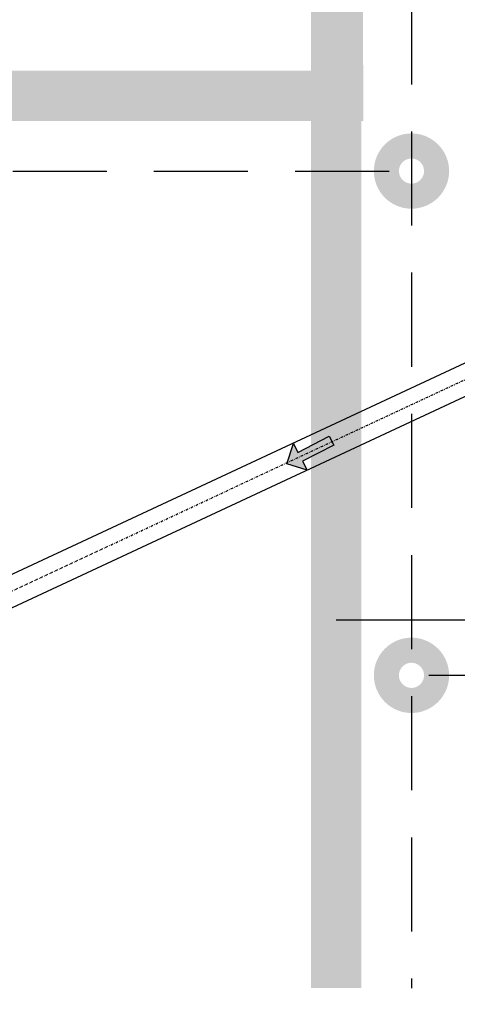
# Model space of a CAD drawing. Extents: x -7228 to 74941, y -112898 to 85621.
# Tile 611 of 635: x 53208 to 53295, y 83787 to 83983. Entities that reach past the tile are written whole.
import ezdxf
from ezdxf.enums import TextEntityAlignment as Align

# ---------------------------------------------------------------- set-up
doc = ezdxf.new("R2010")
doc.units = 0
doc.linetypes.add('DASHDOT', pattern=[1, 0.5, -0.25, 0, -0.25])
doc.linetypes.add('DASHED2', pattern=[0.375, 0.25, -0.125])
doc.layers.get('0').update_dxf_attribs({"color": 101, "linetype": 'CONTINUOUS'})
for name, color, linetype in [('E50kor', 3, 'CONTINUOUS'), ('Ins-co', 2, 'CONTINUOUS'), ('Ins-wod', 4, 'CONTINUOUS')]:
    doc.layers.add(name, color=color, linetype=linetype)
doc.styles.add('CP_ATTR', font='ROMANS.SHX')

# ---------------------------------------------------------------- blocks, each defined once
blk = doc.blocks.new('CPLS_454')
blk.add_hatch(color=256).paths.add_polyline_path([(0.5, 0), (0.2, 0.3), (0.2, 0.1), (-0.5, 0.1), (-0.5, -0.1), (0.2, -0.1), (0.2, -0.3)])
for p, q in [((0.2, 0.1), (0.2, 0.3)), ((0.2, 0.3), (0.5, 0)), ((-0.5, -0.1), (-0.5, 0.1)), ((-0.5, 0.1), (0.2, 0.1)), ((-0.5, -0.1), (-0.5, 0.1)), ((0.5, 0), (0.2, -0.3)), ((0.2, -0.1), (-0.5, -0.1)), ((0.2, -0.3), (0.2, -0.1))]:
    blk.add_line(p, q)
blk = doc.blocks.new('_jgsjhjfhhfdf')
at = {"layer": 'Ins-wod'}
for p, q in [((-84.93, -335.52), (-261.18, -417.71)), ((-258.64, -423.17), (-82.38, -340.98))]:
    blk.add_line(p, q, dxfattribs=at)
at = {"layer": 'Ins-wod', "linetype": 'DASHDOT'}
blk.add_line((-259.91, -420.44), (-83.66, -338.25), dxfattribs=at)
at = {"layer": 'Ins-wod', "xscale": 9.999999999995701, "yscale": 10, "zscale": 10, "rotation": 207.4888127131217}
blk.add_blockref('CPLS_454', (-131.62, -360.57), dxfattribs=at)
at = {"layer": 'Ins-wod', "style": 'CP_ATTR', "flags": 9}
for tag, p, height, rotation, width in [('PRODUCT-TYPE', (-15.45, -4.46), 0.000337, 180, 48.619691), ('PRODUCER', (-15.45, -4.46), 0.000337, 180, 48.619691), ('ARTICLE', (-15.45, -4.46), 0.000337, 180, 48.619691), ('OTHER', (-15.45, -4.46), 0.000337, 180, 48.619691), ('FLOW', (-15.45, -4.46), 0.000337, 180, 48.619691), ('NAME', (-15.45, -4.46), 0.000337, 180, 48.619691), ('OTHER', (-6.2, -13.71), 0.000337, 270, 1.595002), ('FLOW', (-6.2, -13.71), 0.000337, 270, 1.595002), ('ARTICLE', (-6.2, -13.71), 0.000337, 270, 1.595002), ('PRODUCT-TYPE', (-6.2, -13.71), 0.000337, 270, 1.595002), ('PRODUCER', (-6.2, -13.71), 0.000337, 270, 1.595002), ('NAME', (-6.2, -13.71), 0.000337, 270, 1.595002), ('PRODUCT-TYPE', (-6.2, -110.17), 0.000337, 90, 24.508066), ('PRODUCER', (-6.2, -110.17), 0.000337, 90, 24.508066), ('ARTICLE', (-6.2, -110.17), 0.000337, 90, 24.508066), ('OTHER', (-6.2, -110.17), 0.000337, 90, 24.508066), ('FLOW', (-6.2, -110.17), 0.000337, 90, 24.508066), ('NAME', (-6.2, -110.17), 0.000337, 90, 24.508066), ('OTHER', (-30.83, -162.99), 0.000761, 270, 7.892014), ('FLOW', (-30.83, -162.99), 0.000761, 270, 7.892014), ('ARTICLE', (-30.83, -162.99), 0.000761, 270, 7.892014), ('PRODUCT-TYPE', (-30.83, -162.99), 0.000761, 270, 7.892014), ('PRODUCER', (-30.83, -162.99), 0.000761, 270, 7.892014), ('NAME', (-30.83, -162.99), 0.000761, 270, 7.892014), ('OTHER', (-68.46, -170.62), 0.000761, 90, 0.969593), ('FLOW', (-68.46, -170.62), 0.000761, 90, 0.969593), ('ARTICLE', (-68.46, -170.62), 0.000761, 90, 0.969593), ('PRODUCT-TYPE', (-68.46, -170.62), 0.000761, 90, 0.969593), ('PRODUCER', (-68.46, -170.62), 0.000761, 90, 0.969593), ('NAME', (-68.46, -170.62), 0.000761, 90, 0.969593), ('PRODUCT-TYPE', (-68.46, -210.38), 0.000761, 90, 0.969593), ('OTHER', (-68.46, -210.38), 0.000761, 90, 0.969593), ('FLOW', (-68.46, -210.38), 0.000761, 90, 0.969593), ('ARTICLE', (-68.46, -210.38), 0.000761, 90, 0.969593), ('PRODUCER', (-68.46, -210.38), 0.000761, 90, 0.969593), ('NAME', (-68.46, -210.38), 0.000761, 90, 0.969593), ('PRODUCT-TYPE', (-34.85, -236.79), 0.000761, 90, 0.623389), ('OTHER', (-34.85, -236.79), 0.000761, 90, 0.623389), ('FLOW', (-34.85, -236.79), 0.000761, 90, 0.623389), ('ARTICLE', (-34.85, -236.79), 0.000761, 90, 0.623389), ('PRODUCER', (-34.85, -236.79), 0.000761, 90, 0.623389), ('NAME', (-34.85, -236.79), 0.000761, 90, 0.623389), ('PRODUCT-TYPE', (-68.46, -241.03), 0.0001, 90, 1), ('OTHER', (-68.46, -241.03), 0.0001, 90, 1), ('FLOW', (-68.46, -241.03), 0.0001, 90, 1), ('ARTICLE', (-68.46, -241.03), 0.0001, 90, 1), ('PRODUCER', (-68.46, -241.03), 0.0001, 90, 1), ('NAME', (-68.46, -241.03), 0.0001, 90, 1), ('OTHER', (-68.46, -251.03), 0.000761, 90, 1.31406), ('FLOW', (-68.46, -251.03), 0.000761, 90, 1.31406), ('ARTICLE', (-68.46, -251.03), 0.000761, 90, 1.31406), ('PRODUCT-TYPE', (-68.46, -251.03), 0.000761, 90, 1.31406), ('PRODUCER', (-68.46, -251.03), 0.000761, 90, 1.31406), ('NAME', (-68.46, -251.03), 0.000761, 90, 1.31406), ('OTHER', (-68.46, -251.03), 0.000761, 270, 1.708279), ('FLOW', (-68.46, -251.03), 0.000761, 270, 1.708279), ('ARTICLE', (-68.46, -251.03), 0.000761, 270, 1.708279), ('PRODUCT-TYPE', (-68.46, -251.03), 0.000761, 270, 1.708279), ('PRODUCER', (-68.46, -251.03), 0.000761, 270, 1.708279), ('NAME', (-68.46, -251.03), 0.000761, 270, 1.708279), ('PRODUCT-TYPE', (-280.44, -283.67), 0.000603, 180, 18.176861), ('PRODUCER', (-280.44, -283.67), 0.000603, 180, 18.176861), ('ARTICLE', (-280.44, -283.67), 0.000603, 180, 18.176861), ('OTHER', (-280.44, -283.67), 0.000603, 180, 18.176861), ('FLOW', (-280.44, -283.67), 0.000603, 180, 18.176861), ('NAME', (-280.44, -283.67), 0.000603, 180, 18.176861), ('PRODUCT-TYPE', (-66.73, -319.6), 0.000603, 90, 5.550504), ('PRODUCER', (-66.73, -319.6), 0.000603, 90, 5.550504), ('OTHER', (-66.73, -319.6), 0.000603, 90, 5.550504), ('FLOW', (-66.73, -319.6), 0.000603, 90, 5.550504), ('ARTICLE', (-66.73, -319.6), 0.000603, 90, 5.550504), ('NAME', (-66.73, -319.6), 0.000603, 90, 5.550504), ('ARTICLE', (-10.99, -321.63), 0.0001, 90, 1), ('PRODUCT-TYPE', (-10.99, -321.63), 0.0001, 90, 1), ('PRODUCER', (-10.99, -321.63), 0.0001, 90, 1), ('OTHER', (-10.99, -321.63), 0.0001, 90, 1), ('FLOW', (-10.99, -321.63), 0.0001, 90, 1), ('NAME', (-10.99, -321.63), 0.0001, 90, 1), ('PRODUCT-TYPE', (-68.26, -323.31), 0.000603, 225, 3.259505), ('OTHER', (-68.26, -323.31), 0.000603, 225, 3.259505), ('FLOW', (-68.26, -323.31), 0.000603, 225, 3.259505), ('ARTICLE', (-68.26, -323.31), 0.000603, 225, 3.259505), ('PRODUCER', (-68.26, -323.31), 0.000603, 225, 3.259505), ('NAME', (-68.26, -323.31), 0.000603, 225, 3.259505), ('OTHER', (-10.99, -324.58), 0.000603, 90, 0.490663), ('FLOW', (-10.99, -324.58), 0.000603, 90, 0.490663), ('ARTICLE', (-10.99, -324.58), 0.000603, 90, 0.490663), ('PRODUCT-TYPE', (-10.99, -324.58), 0.000603, 90, 0.490663), ('PRODUCER', (-10.99, -324.58), 0.000603, 90, 0.490663), ('NAME', (-10.99, -324.58), 0.000603, 90, 0.490663), ('OTHER', (-68.11, -328.25), 0.000213, 270, 2.751934), ('FLOW', (-68.11, -328.25), 0.000213, 270, 2.751934), ('ARTICLE', (-68.11, -328.25), 0.000213, 270, 2.751934), ('PRODUCT-TYPE', (-68.11, -328.25), 0.000213, 270, 2.751934), ('PRODUCER', (-68.11, -328.25), 0.000213, 270, 2.751934), ('NAME', (-68.11, -328.25), 0.000213, 270, 2.751934), ('OTHER', (-10.99, -334.58), 0.000603, 270, 2.727353), ('FLOW', (-10.99, -334.58), 0.000603, 270, 2.727353), ('ARTICLE', (-10.99, -334.58), 0.000603, 270, 2.727353), ('PRODUCT-TYPE', (-10.99, -334.58), 0.000603, 270, 2.727353), ('PRODUCER', (-10.99, -334.58), 0.000603, 270, 2.727353), ('NAME', (-10.99, -334.58), 0.000603, 270, 2.727353), ('OTHER', (-68.11, -343.77), 0.000213, 270, 2.751934), ('FLOW', (-68.11, -343.77), 0.000213, 270, 2.751934), ('ARTICLE', (-68.11, -343.77), 0.000213, 270, 2.751934), ('PRODUCT-TYPE', (-68.11, -343.77), 0.000213, 270, 2.751934), ('PRODUCER', (-68.11, -343.77), 0.000213, 270, 2.751934), ('NAME', (-68.11, -343.77), 0.000213, 270, 2.751934), ('OTHER', (-10.99, -406.79), 0.0001, 270, 1), ('FLOW', (-10.99, -406.79), 0.0001, 270, 1), ('ARTICLE', (-10.99, -406.79), 0.0001, 270, 1), ('PRODUCT-TYPE', (-10.99, -406.79), 0.0001, 270, 1), ('PRODUCER', (-10.99, -406.79), 0.0001, 270, 1), ('NAME', (-10.99, -406.79), 0.0001, 270, 1), ('PRODUCT-TYPE', (-10.99, -428.15), 0.000603, 90, 17.159626), ('PRODUCT-TYPE', (-10.99, -428.15), 0.000603, 90, 15.082723), ('PRODUCER', (-10.99, -428.15), 0.000603, 90, 17.159626), ('PRODUCER', (-10.99, -428.15), 0.000603, 90, 15.082723), ('ARTICLE', (-10.99, -428.15), 0.000603, 90, 17.159626), ('ARTICLE', (-10.99, -428.15), 0.000603, 90, 15.082723), ('OTHER', (-10.99, -428.15), 0.000603, 90, 17.159626), ('NAME', (-10.99, -428.15), 0.000603, 90, 15.082723), ('FLOW', (-10.99, -428.15), 0.000603, 90, 15.082723), ('OTHER', (-10.99, -428.15), 0.000603, 90, 15.082723), ('NAME', (-10.99, -428.15), 0.000603, 90, 17.159626), ('FLOW', (-10.99, -428.15), 0.000603, 90, 17.159626), ('PRODUCT-TYPE', (-216.1, -610.33), 0.000603, 90, 18.979779), ('PRODUCER', (-216.1, -610.33), 0.000603, 90, 18.979779), ('ARTICLE', (-216.1, -610.33), 0.000603, 90, 18.979779), ('OTHER', (-216.1, -610.33), 0.000603, 90, 18.979779), ('NAME', (-216.1, -610.33), 0.000603, 90, 18.979779), ('FLOW', (-216.1, -610.33), 0.000603, 90, 18.979779), ('PRODUCT-TYPE', (-225.35, -619.57), 0.000603, 180, 25.057534), ('PRODUCER', (-225.35, -619.57), 0.000603, 180, 25.057534), ('ARTICLE', (-225.35, -619.57), 0.000603, 180, 25.057534), ('OTHER', (-225.35, -619.57), 0.000603, 180, 25.057534), ('FLOW', (-225.35, -619.57), 0.000603, 180, 25.057534), ('NAME', (-225.35, -619.57), 0.000603, 180, 25.057534)]:
    blk.add_attdef(tag, p, '', height=height, rotation=rotation, dxfattribs=dict(at, width=width))
at = {"layer": 'Ins-wod', "style": 'CP_ATTR', "text_generation_flag": 4, "width": 1, "flags": 9}
for tag in ['OTHER', 'FLOW', 'ARTICLE', 'PRODUCT-TYPE', 'PRODUCER', 'NAME']:
    blk.add_attdef(tag, (-15.44, -4.46), '', height=0.0001, dxfattribs=at)
at = {"layer": 'Ins-wod', "style": 'CP_ATTR', "text_generation_flag": 4, "flags": 9}
for tag, p, height, rotation, width in [('OTHER', (-188.54, -13.71), 0.0001, 90, 1), ('FLOW', (-188.54, -13.71), 0.0001, 90, 1), ('ARTICLE', (-188.54, -13.71), 0.0001, 90, 1), ('PRODUCT-TYPE', (-188.54, -13.71), 0.0001, 90, 1), ('PRODUCER', (-188.54, -13.71), 0.0001, 90, 1), ('NAME', (-188.54, -13.71), 0.0001, 90, 1), ('PRODUCT-TYPE', (-68.46, -146.87), 0.0001, 90, 1), ('OTHER', (-68.46, -146.87), 0.0001, 90, 1), ('FLOW', (-68.46, -146.87), 0.0001, 90, 1), ('ARTICLE', (-68.46, -146.87), 0.0001, 90, 1), ('PRODUCER', (-68.46, -146.87), 0.0001, 90, 1), ('NAME', (-68.46, -146.87), 0.0001, 90, 1), ('OTHER', (-68.46, -146.87), 0.000761, 270, 0.969593), ('FLOW', (-68.46, -146.87), 0.000761, 270, 0.969593), ('ARTICLE', (-68.46, -146.87), 0.000761, 270, 0.969593), ('PRODUCT-TYPE', (-68.46, -146.87), 0.000761, 270, 0.969593), ('PRODUCER', (-68.46, -146.87), 0.000761, 270, 0.969593), ('NAME', (-68.46, -146.87), 0.000761, 270, 0.969593), ('OTHER', (-30.83, -162.99), 0.0001, 90, 1), ('FLOW', (-30.83, -162.99), 0.0001, 90, 1), ('ARTICLE', (-30.83, -162.99), 0.0001, 90, 1), ('PRODUCT-TYPE', (-30.83, -162.99), 0.0001, 90, 1), ('PRODUCER', (-30.83, -162.99), 0.0001, 90, 1), ('NAME', (-30.83, -162.99), 0.0001, 90, 1), ('OTHER', (-68.46, -186.62), 0.000761, 270, 0.969593), ('FLOW', (-68.46, -186.62), 0.000761, 270, 0.969593), ('ARTICLE', (-68.46, -186.62), 0.000761, 270, 0.969593), ('PRODUCT-TYPE', (-68.46, -186.62), 0.000761, 270, 0.969593), ('PRODUCER', (-68.46, -186.62), 0.000761, 270, 0.969593), ('NAME', (-68.46, -186.62), 0.000761, 270, 0.969593), ('OTHER', (-68.46, -210.38), 0.0001, 270, 1), ('FLOW', (-68.46, -210.38), 0.0001, 270, 1), ('ARTICLE', (-68.46, -210.38), 0.0001, 270, 1), ('PRODUCT-TYPE', (-68.46, -210.38), 0.0001, 270, 1), ('PRODUCER', (-68.46, -210.38), 0.0001, 270, 1), ('NAME', (-68.46, -210.38), 0.0001, 270, 1), ('OTHER', (-34.85, -232.04), 0.0001, 90, 1), ('FLOW', (-34.85, -232.04), 0.0001, 90, 1), ('ARTICLE', (-34.85, -232.04), 0.0001, 90, 1), ('PRODUCT-TYPE', (-34.85, -232.04), 0.0001, 90, 1), ('PRODUCER', (-34.85, -232.04), 0.0001, 90, 1), ('NAME', (-34.85, -232.04), 0.0001, 90, 1), ('OTHER', (-390.05, -283.67), 0.0001, 180, 1), ('FLOW', (-390.05, -283.67), 0.0001, 180, 1), ('ARTICLE', (-390.05, -283.67), 0.0001, 180, 1), ('PRODUCT-TYPE', (-390.05, -283.67), 0.0001, 180, 1), ('PRODUCER', (-390.05, -283.67), 0.0001, 180, 1), ('NAME', (-390.05, -283.67), 0.0001, 180, 1), ('OTHER', (-66.73, -319.6), 0.0001, 270, 1), ('FLOW', (-66.73, -319.6), 0.0001, 270, 1), ('ARTICLE', (-66.73, -319.6), 0.0001, 270, 1), ('PRODUCT-TYPE', (-66.73, -319.6), 0.0001, 270, 1), ('PRODUCER', (-66.73, -319.6), 0.0001, 270, 1), ('NAME', (-66.73, -319.6), 0.0001, 270, 1), ('OTHER', (-82.16, -337.21), 0.0001, 225, 1), ('FLOW', (-82.16, -337.21), 0.0001, 225, 1), ('ARTICLE', (-82.16, -337.21), 0.0001, 225, 1), ('PRODUCT-TYPE', (-82.16, -337.21), 0.0001, 225, 1), ('PRODUCER', (-82.16, -337.21), 0.0001, 225, 1), ('NAME', (-82.16, -337.21), 0.0001, 225, 1), ('OTHER', (-10.99, -373.79), 0.0001, 90, 1), ('FLOW', (-10.99, -373.79), 0.0001, 90, 1), ('ARTICLE', (-10.99, -373.79), 0.0001, 90, 1), ('PRODUCT-TYPE', (-10.99, -373.79), 0.0001, 90, 1), ('PRODUCER', (-10.99, -373.79), 0.0001, 90, 1), ('NAME', (-10.99, -373.79), 0.0001, 90, 1), ('NAME', (-272.91, -422.54), 0.0001, 310, 1), ('PRODUCER', (-272.91, -422.54), 0.0001, 310, 1), ('PRODUCT-TYPE', (-272.91, -422.54), 0.0001, 310, 1), ('ARTICLE', (-272.91, -422.54), 0.0001, 310, 1), ('FLOW', (-272.91, -422.54), 0.0001, 310, 1), ('OTHER', (-272.91, -422.54), 0.0001, 310, 1), ('OTHER', (-376.44, -619.57), 0.0001, 180, 1), ('FLOW', (-376.44, -619.57), 0.0001, 180, 1), ('ARTICLE', (-376.44, -619.57), 0.0001, 180, 1), ('PRODUCT-TYPE', (-376.44, -619.57), 0.0001, 180, 1), ('PRODUCER', (-376.44, -619.57), 0.0001, 180, 1), ('NAME', (-376.44, -619.57), 0.0001, 180, 1)]:
    blk.add_attdef(tag, p, '', height=height, rotation=rotation, dxfattribs=dict(at, width=width))
at = {"layer": 'Ins-wod', "style": 'CP_ATTR', "width": 1, "flags": 9}
for tag in ['OTHER', 'WEIGHT', 'VOLTAGE', 'POWER', 'FLOW', 'TEMPERATURE', 'PN', 'DN', 'CHARACTER', 'ORDER-NO', 'PRODUCT-TYPE', 'ARTICLE', 'PRODUCER', 'NUMBER', 'GROUP', 'NAME']:
    blk.add_attdef(tag, text='', height=0.00005, rotation=270, dxfattribs=at).set_placement((-6.2, -18.99), align=Align.MIDDLE_LEFT)
at = {"layer": 'Ins-wod', "style": 'CP_ATTR', "flags": 9}
for tag, p, height, width in [('NAME', (-55.05, -133.45), 0.000761, 4.892514), ('PRODUCER', (-55.05, -133.45), 0.000761, 4.892514), ('PRODUCT-TYPE', (-55.05, -133.45), 0.000761, 4.892514), ('ARTICLE', (-55.05, -133.45), 0.000761, 4.892514), ('FLOW', (-55.05, -133.45), 0.000761, 4.892514), ('OTHER', (-55.05, -133.45), 0.000761, 4.892514), ('OTHER', (-25.58, -157.74), 0.000761, 0.854973), ('FLOW', (-25.58, -157.74), 0.000761, 0.854973), ('ARTICLE', (-25.58, -157.74), 0.000761, 0.854973), ('PRODUCT-TYPE', (-25.58, -157.74), 0.000761, 0.854973), ('PRODUCER', (-25.58, -157.74), 0.000761, 0.854973), ('NAME', (-25.58, -157.74), 0.000761, 0.854973), ('OTHER', (-225.35, -619.57), 0.0001, 1), ('FLOW', (-225.35, -619.57), 0.0001, 1), ('ARTICLE', (-225.35, -619.57), 0.0001, 1), ('PRODUCT-TYPE', (-225.35, -619.57), 0.0001, 1), ('PRODUCER', (-225.35, -619.57), 0.0001, 1), ('NAME', (-225.35, -619.57), 0.0001, 1)]:
    blk.add_attdef(tag, p, '', height=height, dxfattribs=dict(at, width=width))
at = {"layer": 'Ins-wod', "style": 'CP_ATTR', "text_generation_flag": 4, "width": 1, "flags": 9}
for tag, rotation, p in [('OTHER', 270, (-68.45, -154.15)), ('WEIGHT', 270, (-68.45, -154.15)), ('VOLTAGE', 270, (-68.45, -154.15)), ('POWER', 270, (-68.45, -154.15)), ('FLOW', 270, (-68.45, -154.15)), ('TEMPERATURE', 270, (-68.45, -154.15)), ('PN', 270, (-68.45, -154.15)), ('DN', 270, (-68.45, -154.15)), ('CHARACTER', 270, (-68.45, -154.15)), ('ORDER-NO', 270, (-68.45, -154.15)), ('PRODUCT-TYPE', 270, (-68.45, -154.15)), ('ARTICLE', 270, (-68.45, -154.15)), ('PRODUCER', 270, (-68.45, -154.15)), ('NUMBER', 270, (-68.45, -154.15)), ('GROUP', 270, (-68.45, -154.15)), ('NAME', 270, (-68.45, -154.15)), ('OTHER', 270, (-68.45, -193.91)), ('WEIGHT', 270, (-68.45, -193.91)), ('VOLTAGE', 270, (-68.45, -193.91)), ('POWER', 270, (-68.45, -193.91)), ('FLOW', 270, (-68.45, -193.91)), ('TEMPERATURE', 270, (-68.45, -193.91)), ('PN', 270, (-68.45, -193.91)), ('DN', 270, (-68.45, -193.91)), ('CHARACTER', 270, (-68.45, -193.91)), ('ORDER-NO', 270, (-68.45, -193.91)), ('PRODUCT-TYPE', 270, (-68.45, -193.91)), ('ARTICLE', 270, (-68.45, -193.91)), ('PRODUCER', 270, (-68.45, -193.91)), ('NUMBER', 270, (-68.45, -193.91)), ('GROUP', 270, (-68.45, -193.91)), ('NAME', 270, (-68.45, -193.91)), ('OTHER', 180, (-292.52, -283.67)), ('WEIGHT', 180, (-292.52, -283.67)), ('VOLTAGE', 180, (-292.52, -283.67)), ('POWER', 180, (-292.52, -283.67)), ('FLOW', 180, (-292.52, -283.67)), ('TEMPERATURE', 180, (-292.52, -283.67)), ('PN', 180, (-292.52, -283.67)), ('DN', 180, (-292.52, -283.67)), ('CHARACTER', 180, (-292.52, -283.67)), ('ORDER-NO', 180, (-292.52, -283.67)), ('PRODUCT-TYPE', 180, (-292.52, -283.67)), ('ARTICLE', 180, (-292.52, -283.67)), ('PRODUCER', 180, (-292.52, -283.67)), ('NUMBER', 180, (-292.52, -283.67)), ('GROUP', 180, (-292.52, -283.67)), ('NAME', 180, (-292.52, -283.67)), ('OTHER', 270, (-10.99, -324.49)), ('WEIGHT', 270, (-10.99, -324.49)), ('VOLTAGE', 270, (-10.99, -324.49)), ('POWER', 270, (-10.99, -324.49)), ('FLOW', 270, (-10.99, -324.49)), ('TEMPERATURE', 270, (-10.99, -324.49)), ('PN', 270, (-10.99, -324.49)), ('DN', 270, (-10.99, -324.49)), ('CHARACTER', 270, (-10.99, -324.49)), ('ORDER-NO', 270, (-10.99, -324.49)), ('PRODUCT-TYPE', 270, (-10.99, -324.49)), ('ARTICLE', 270, (-10.99, -324.49)), ('PRODUCER', 270, (-10.99, -324.49)), ('NUMBER', 270, (-10.99, -324.49)), ('GROUP', 270, (-10.99, -324.49)), ('NAME', 270, (-10.99, -324.49)), ('OTHER', 270, (-10.99, -373.7)), ('WEIGHT', 270, (-10.99, -373.7)), ('VOLTAGE', 270, (-10.99, -373.7)), ('POWER', 270, (-10.99, -373.7)), ('FLOW', 270, (-10.99, -373.7)), ('TEMPERATURE', 270, (-10.99, -373.7)), ('PN', 270, (-10.99, -373.7)), ('DN', 270, (-10.99, -373.7)), ('CHARACTER', 270, (-10.99, -373.7)), ('ORDER-NO', 270, (-10.99, -373.7)), ('PRODUCT-TYPE', 270, (-10.99, -373.7)), ('ARTICLE', 270, (-10.99, -373.7)), ('PRODUCER', 270, (-10.99, -373.7)), ('NUMBER', 270, (-10.99, -373.7)), ('GROUP', 270, (-10.99, -373.7)), ('NAME', 270, (-10.99, -373.7))]:
    blk.add_attdef(tag, text='', height=0.00005, rotation=rotation, dxfattribs=at).set_placement(p, align=Align.MIDDLE_LEFT)
at = {"layer": 'Ins-wod', "style": 'CP_ATTR', "flags": 9}
for tag, rotation, p in [('OTHER', 90, (-68.45, -163.34)), ('WEIGHT', 90, (-68.45, -163.34)), ('VOLTAGE', 90, (-68.45, -163.34)), ('POWER', 90, (-68.45, -163.34)), ('FLOW', 90, (-68.45, -163.34)), ('TEMPERATURE', 90, (-68.45, -163.34)), ('PN', 90, (-68.45, -163.34)), ('DN', 90, (-68.45, -163.34)), ('CHARACTER', 90, (-68.45, -163.34)), ('ORDER-NO', 90, (-68.45, -163.34)), ('PRODUCT-TYPE', 90, (-68.45, -163.34)), ('ARTICLE', 90, (-68.45, -163.34)), ('PRODUCER', 90, (-68.45, -163.34)), ('NUMBER', 90, (-68.45, -163.34)), ('GROUP', 90, (-68.45, -163.34)), ('NAME', 90, (-68.45, -163.34)), ('OTHER', 90, (-68.45, -203.09)), ('WEIGHT', 90, (-68.45, -203.09)), ('VOLTAGE', 90, (-68.45, -203.09)), ('POWER', 90, (-68.45, -203.09)), ('FLOW', 90, (-68.45, -203.09)), ('TEMPERATURE', 90, (-68.45, -203.09)), ('PN', 90, (-68.45, -203.09)), ('DN', 90, (-68.45, -203.09)), ('CHARACTER', 90, (-68.45, -203.09)), ('ORDER-NO', 90, (-68.45, -203.09)), ('PRODUCT-TYPE', 90, (-68.45, -203.09)), ('ARTICLE', 90, (-68.45, -203.09)), ('PRODUCER', 90, (-68.45, -203.09)), ('NUMBER', 90, (-68.45, -203.09)), ('GROUP', 90, (-68.45, -203.09)), ('NAME', 90, (-68.45, -203.09)), ('OTHER', 90, (-10.99, -358.82)), ('WEIGHT', 90, (-10.99, -358.82)), ('VOLTAGE', 90, (-10.99, -358.82)), ('POWER', 90, (-10.99, -358.82)), ('FLOW', 90, (-10.99, -358.82)), ('TEMPERATURE', 90, (-10.99, -358.82)), ('PN', 90, (-10.99, -358.82)), ('DN', 90, (-10.99, -358.82)), ('CHARACTER', 90, (-10.99, -358.82)), ('ORDER-NO', 90, (-10.99, -358.82)), ('PRODUCT-TYPE', 90, (-10.99, -358.82)), ('ARTICLE', 90, (-10.99, -358.82)), ('PRODUCER', 90, (-10.99, -358.82)), ('NUMBER', 90, (-10.99, -358.82)), ('GROUP', 90, (-10.99, -358.82)), ('NAME', 90, (-10.99, -358.82)), ('OTHER', 90, (-10.99, -406.88)), ('WEIGHT', 90, (-10.99, -406.88)), ('VOLTAGE', 90, (-10.99, -406.88)), ('POWER', 90, (-10.99, -406.88)), ('FLOW', 90, (-10.99, -406.88)), ('TEMPERATURE', 90, (-10.99, -406.88)), ('PN', 90, (-10.99, -406.88)), ('DN', 90, (-10.99, -406.88)), ('CHARACTER', 90, (-10.99, -406.88)), ('ORDER-NO', 90, (-10.99, -406.88)), ('PRODUCT-TYPE', 90, (-10.99, -406.88)), ('ARTICLE', 90, (-10.99, -406.88)), ('PRODUCER', 90, (-10.99, -406.88)), ('NUMBER', 90, (-10.99, -406.88)), ('GROUP', 90, (-10.99, -406.88)), ('NAME', 90, (-10.99, -406.88)), ('OTHER', 39.7785, (-27.7, -444.52)), ('WEIGHT', 39.7785, (-27.7, -444.52)), ('VOLTAGE', 39.7785, (-27.7, -444.52)), ('POWER', 39.7785, (-27.7, -444.52)), ('FLOW', 39.7785, (-27.7, -444.52)), ('TEMPERATURE', 39.7785, (-27.7, -444.52)), ('PN', 39.7785, (-27.7, -444.52)), ('DN', 39.7785, (-27.7, -444.52)), ('CHARACTER', 39.7785, (-27.7, -444.52)), ('ORDER-NO', 39.7785, (-27.7, -444.52)), ('PRODUCT-TYPE', 39.7785, (-27.7, -444.52)), ('ARTICLE', 39.7785, (-27.7, -444.52)), ('PRODUCER', 39.7785, (-27.7, -444.52)), ('NUMBER', 39.7785, (-27.7, -444.52)), ('GROUP', 39.7785, (-27.7, -444.52)), ('NAME', 39.7785, (-27.7, -444.52)), ('OTHER', 92.8705, (-268.23, -458.63)), ('WEIGHT', 92.8705, (-268.23, -458.63)), ('VOLTAGE', 92.8705, (-268.23, -458.63)), ('POWER', 92.8705, (-268.23, -458.63)), ('FLOW', 92.8705, (-268.23, -458.63)), ('TEMPERATURE', 92.8705, (-268.23, -458.63)), ('PN', 92.8705, (-268.23, -458.63)), ('DN', 92.8705, (-268.23, -458.63)), ('CHARACTER', 92.8705, (-268.23, -458.63)), ('ORDER-NO', 92.8705, (-268.23, -458.63)), ('PRODUCT-TYPE', 92.8705, (-268.23, -458.63)), ('ARTICLE', 92.8705, (-268.23, -458.63)), ('PRODUCER', 92.8705, (-268.23, -458.63)), ('NUMBER', 92.8705, (-268.23, -458.63)), ('GROUP', 92.8705, (-268.23, -458.63)), ('NAME', 92.8705, (-268.23, -458.63)), ('OTHER', 39.7785, (-53.75, -466.21)), ('WEIGHT', 39.7785, (-53.75, -466.21)), ('VOLTAGE', 39.7785, (-53.75, -466.21)), ('POWER', 39.7785, (-53.75, -466.21)), ('FLOW', 39.7785, (-53.75, -466.21)), ('TEMPERATURE', 39.7785, (-53.75, -466.21)), ('PN', 39.7785, (-53.75, -466.21)), ('DN', 39.7785, (-53.75, -466.21)), ('CHARACTER', 39.7785, (-53.75, -466.21)), ('ORDER-NO', 39.7785, (-53.75, -466.21)), ('PRODUCT-TYPE', 39.7785, (-53.75, -466.21)), ('ARTICLE', 39.7785, (-53.75, -466.21)), ('PRODUCER', 39.7785, (-53.75, -466.21)), ('NUMBER', 39.7785, (-53.75, -466.21)), ('GROUP', 39.7785, (-53.75, -466.21)), ('NAME', 39.7785, (-53.75, -466.21)), ('NAME', 90, (-216.1, -517.26)), ('GROUP', 90, (-216.1, -517.26)), ('NUMBER', 90, (-216.1, -517.26)), ('PRODUCER', 90, (-216.1, -517.26)), ('ARTICLE', 90, (-216.1, -517.26)), ('PRODUCT-TYPE', 90, (-216.1, -517.26)), ('ORDER-NO', 90, (-216.1, -517.26)), ('CHARACTER', 90, (-216.1, -517.26)), ('DN', 90, (-216.1, -517.26)), ('PN', 90, (-216.1, -517.26)), ('TEMPERATURE', 90, (-216.1, -517.26)), ('FLOW', 90, (-216.1, -517.26)), ('POWER', 90, (-216.1, -517.26)), ('VOLTAGE', 90, (-216.1, -517.26)), ('WEIGHT', 90, (-216.1, -517.26)), ('OTHER', 90, (-216.1, -517.26)), ('NAME', 90, (-216.1, -532.32)), ('GROUP', 90, (-216.1, -532.32)), ('NUMBER', 90, (-216.1, -532.32)), ('PRODUCER', 90, (-216.1, -532.32)), ('ARTICLE', 90, (-216.1, -532.32)), ('PRODUCT-TYPE', 90, (-216.1, -532.32)), ('ORDER-NO', 90, (-216.1, -532.32)), ('CHARACTER', 90, (-216.1, -532.32)), ('DN', 90, (-216.1, -532.32)), ('PN', 90, (-216.1, -532.32)), ('TEMPERATURE', 90, (-216.1, -532.32)), ('FLOW', 90, (-216.1, -532.32)), ('POWER', 90, (-216.1, -532.32)), ('VOLTAGE', 90, (-216.1, -532.32)), ('WEIGHT', 90, (-216.1, -532.32)), ('OTHER', 90, (-216.1, -532.32)), ('OTHER', 65.3427, (-236.5, -547.71)), ('WEIGHT', 65.3427, (-236.5, -547.71)), ('VOLTAGE', 65.3427, (-236.5, -547.71)), ('POWER', 65.3427, (-236.5, -547.71)), ('TEMPERATURE', 65.3427, (-236.5, -547.71)), ('PN', 65.3427, (-236.5, -547.71)), ('DN', 65.3427, (-236.5, -547.7)), ('CHARACTER', 65.3427, (-236.5, -547.71)), ('ORDER-NO', 65.3427, (-236.5, -547.71)), ('PRODUCT-TYPE', 65.3427, (-236.5, -547.71)), ('ARTICLE', 65.3427, (-236.5, -547.71)), ('PRODUCER', 65.3427, (-236.5, -547.71)), ('NUMBER', 65.3427, (-236.5, -547.71)), ('GROUP', 65.3427, (-236.5, -547.71)), ('FLOW', 65.3427, (-236.5, -547.71)), ('NAME', 65.3427, (-236.5, -547.71))]:
    blk.add_attdef(tag, text='', height=0.00005, rotation=rotation, dxfattribs=at).set_placement(p, align=Align.MIDDLE_LEFT)
at = {"layer": 'Ins-wod', "linetype": 'ByBlock', "style": 'CP_ATTR', "flags": 9}
for tag, p, height, width in [('PRODUCT-TYPE', (-34.85, -264.03), 0.000761, 3.579097), ('OTHER', (-34.85, -264.03), 0.000761, 3.579097), ('ARTICLE', (-34.85, -264.03), 0.000761, 3.579097), ('PRODUCER', (-34.85, -264.03), 0.000761, 3.579097), ('FLOW', (-34.85, -264.03), 0.000761, 3.579097), ('NAME', (-34.85, -264.03), 0.000761, 3.579097), ('PRODUCT-TYPE', (-399.29, -274.42), 0.000603, 41.632556), ('PRODUCER', (-399.29, -274.42), 0.000603, 41.632556), ('ARTICLE', (-399.29, -274.42), 0.000603, 41.632556), ('OTHER', (-399.29, -274.42), 0.000603, 41.632556), ('FLOW', (-399.29, -274.42), 0.000603, 41.632556), ('NAME', (-399.29, -274.42), 0.000603, 41.632556)]:
    blk.add_attdef(tag, p, '', height=height, rotation=90, dxfattribs=dict(at, width=width))
at = {"layer": 'Ins-wod', "style": 'CP_ATTR', "flags": 9}
for tag, p, height, rotation, oblique, width in [('OTHER', (-271.05, -292.27), 0.0001, 95, 360, 1), ('FLOW', (-271.05, -292.27), 0.0001, 95, 360, 1), ('ARTICLE', (-271.05, -292.27), 0.0001, 95, 360, 1), ('PRODUCT-TYPE', (-271.05, -292.27), 0.0001, 95, 360, 1), ('PRODUCER', (-271.05, -292.27), 0.0001, 95, 360, 1), ('NAME', (-271.05, -292.27), 0.0001, 95, 360, 1), ('OTHER', (-270.8, -295.15), 0.000603, 95, 0, 0.478976), ('FLOW', (-270.8, -295.15), 0.000603, 95, 0, 0.478976), ('ARTICLE', (-270.8, -295.15), 0.000603, 95, 0, 0.478976), ('PRODUCT-TYPE', (-270.8, -295.15), 0.000603, 95, 0, 0.478976), ('PRODUCER', (-270.8, -295.15), 0.000603, 95, 0, 0.478976), ('NAME', (-270.8, -295.15), 0.000603, 95, 0, 0.478976), ('OTHER', (-270.13, -302.72), 0.0001, 95, 360, 1), ('FLOW', (-270.13, -302.72), 0.0001, 95, 360, 1), ('ARTICLE', (-270.13, -302.72), 0.0001, 95, 360, 1), ('PRODUCT-TYPE', (-270.13, -302.72), 0.0001, 95, 360, 1), ('PRODUCER', (-270.13, -302.72), 0.0001, 95, 360, 1), ('NAME', (-270.13, -302.72), 0.0001, 95, 360, 1), ('OTHER', (-272.91, -311.53), 0.0001, 50, 0, 1), ('FLOW', (-272.91, -311.53), 0.0001, 50, 0, 1), ('ARTICLE', (-272.91, -311.53), 0.0001, 50, 0, 1), ('PRODUCT-TYPE', (-272.91, -311.53), 0.0001, 50, 0, 1), ('PRODUCER', (-272.91, -311.53), 0.0001, 50, 0, 1), ('NAME', (-272.91, -311.53), 0.0001, 50, 0, 1), ('OTHER', (-279.34, -319.2), 0.000483, 50, 0, 2.070393), ('FLOW', (-279.34, -319.2), 0.000483, 50, 0, 2.070393), ('ARTICLE', (-279.34, -319.2), 0.000483, 50, 0, 2.070393), ('PRODUCT-TYPE', (-279.34, -319.2), 0.000483, 50, 0, 2.070393), ('PRODUCER', (-279.34, -319.2), 0.000483, 50, 0, 2.070393), ('NAME', (-279.34, -319.2), 0.000483, 50, 0, 2.070393), ('OTHER', (-279.34, -414.88), 0.000483, 310, 360, 2.070393), ('FLOW', (-279.34, -414.88), 0.000483, 310, 360, 2.070393), ('ARTICLE', (-279.34, -414.88), 0.000483, 310, 360, 2.070393), ('PRODUCT-TYPE', (-279.34, -414.88), 0.000483, 310, 360, 2.070393), ('PRODUCER', (-279.34, -414.88), 0.000483, 310, 360, 2.070393), ('NAME', (-279.34, -414.88), 0.000483, 310, 360, 2.070393), ('PRODUCT-TYPE', (-259.91, -420.44), 0.000603, 24.9998, 360, 32.251138), ('PRODUCER', (-259.91, -420.44), 0.000603, 24.9998, 360, 32.251138), ('OTHER', (-259.91, -420.44), 0.000603, 24.9998, 360, 32.251138), ('ARTICLE', (-259.91, -420.44), 0.000603, 24.9998, 360, 32.251138), ('FLOW', (-259.91, -420.44), 0.000603, 24.9998, 360, 32.251138), ('NAME', (-259.91, -420.44), 0.000603, 24.9998, 360, 32.251138), ('OTHER', (-272.91, -422.54), 0.0001, 309.9998, 360, 1), ('FLOW', (-272.91, -422.54), 0.0001, 309.9998, 360, 1), ('ARTICLE', (-272.91, -422.54), 0.0001, 309.9998, 360, 1), ('PRODUCT-TYPE', (-272.91, -422.54), 0.0001, 309.9998, 360, 1), ('PRODUCER', (-272.91, -422.54), 0.0001, 309.9998, 360, 1), ('NAME', (-272.91, -422.54), 0.0001, 309.9998, 360, 1), ('OTHER', (-266.67, -423.92), 0.0001, 24.9998, 360, 1), ('FLOW', (-266.67, -423.92), 0.0001, 24.9998, 360, 1), ('ARTICLE', (-266.67, -423.92), 0.0001, 24.9998, 360, 1), ('PRODUCT-TYPE', (-266.67, -423.92), 0.0001, 24.9998, 360, 1), ('PRODUCER', (-266.67, -423.92), 0.0001, 24.9998, 360, 1), ('NAME', (-266.67, -423.92), 0.0001, 24.9998, 360, 1), ('OTHER', (-12.88, -432.18), 0.000603, 219.7785, 360, 0.69475), ('FLOW', (-12.88, -432.18), 0.000603, 219.7785, 360, 0.69475), ('ARTICLE', (-12.88, -432.18), 0.000603, 219.7785, 360, 0.69475), ('PRODUCT-TYPE', (-12.88, -432.18), 0.000603, 219.7785, 360, 0.69475), ('PRODUCER', (-12.88, -432.18), 0.000603, 219.7785, 360, 0.69475), ('NAME', (-12.88, -432.18), 0.000603, 219.7785, 360, 0.69475), ('OTHER', (-12.88, -432.18), 0.0001, 39.7785, 360, 1), ('FLOW', (-12.88, -432.18), 0.0001, 39.7785, 360, 1), ('ARTICLE', (-12.88, -432.18), 0.0001, 39.7785, 360, 1), ('PRODUCT-TYPE', (-12.88, -432.18), 0.0001, 39.7785, 360, 1), ('PRODUCER', (-12.88, -432.18), 0.0001, 39.7785, 360, 1), ('NAME', (-12.88, -432.18), 0.0001, 39.7785, 360, 1), ('ARTICLE', (-46, -459.75), 0.000603, 39.7785, 360, 3.963886), ('PRODUCT-TYPE', (-46, -459.75), 0.000603, 39.7785, 360, 3.963886), ('PRODUCER', (-46, -459.75), 0.000603, 39.7785, 360, 3.963886), ('OTHER', (-46, -459.75), 0.000603, 39.7785, 360, 3.963886), ('FLOW', (-46, -459.75), 0.000603, 39.7785, 360, 3.963886), ('NAME', (-46, -459.75), 0.000603, 39.7785, 360, 3.963886), ('OTHER', (-279.34, -494.2), 0.000483, 50, 0, 2.070393), ('FLOW', (-279.34, -494.2), 0.000483, 50, 0, 2.070393), ('ARTICLE', (-279.34, -494.2), 0.000483, 50, 0, 2.070393), ('PRODUCT-TYPE', (-279.34, -494.2), 0.000483, 50, 0, 2.070393), ('PRODUCER', (-279.34, -494.2), 0.000483, 50, 0, 2.070393), ('NAME', (-279.34, -494.2), 0.000483, 50, 0, 2.070393), ('OTHER', (-200.03, -495.47), 0.0001, 140, 0, 1), ('FLOW', (-200.03, -495.47), 0.0001, 140, 0, 1), ('ARTICLE', (-200.03, -495.47), 0.0001, 140, 0, 1), ('PRODUCT-TYPE', (-200.03, -495.47), 0.0001, 140, 0, 1), ('PRODUCER', (-200.03, -495.47), 0.0001, 140, 0, 1), ('NAME', (-200.03, -495.47), 0.0001, 140, 0, 1), ('PRODUCT-TYPE', (-192.37, -501.9), 0.000483, 140, 360, 2.070393), ('OTHER', (-192.37, -501.9), 0.000483, 140, 360, 2.070393), ('FLOW', (-192.37, -501.9), 0.000483, 140, 360, 2.070393), ('ARTICLE', (-192.37, -501.9), 0.000483, 140, 360, 2.070393), ('PRODUCER', (-192.37, -501.9), 0.000483, 140, 360, 2.070393), ('NAME', (-192.37, -501.9), 0.000483, 140, 360, 2.070393), ('PRODUCT-TYPE', (-98.55, -503.5), 0.000603, 39.7785, 360, 9.680023), ('PRODUCER', (-98.55, -503.5), 0.000603, 39.7785, 360, 9.680023), ('OTHER', (-98.55, -503.5), 0.000603, 39.7785, 360, 9.680023), ('FLOW', (-98.55, -503.5), 0.000603, 39.7785, 360, 9.680023), ('ARTICLE', (-98.55, -503.5), 0.000603, 39.7785, 360, 9.680023), ('NAME', (-98.55, -503.5), 0.000603, 39.7785, 360, 9.680023), ('PRODUCER', (-272.91, -597.49), 0.000483, 130, 0, 2.070393), ('PRODUCT-TYPE', (-272.91, -597.49), 0.000483, 130, 0, 2.070393), ('ARTICLE', (-272.91, -597.49), 0.000483, 130, 0, 2.070393), ('NAME', (-272.91, -597.49), 0.0001, 310, 360, 1), ('PRODUCER', (-272.91, -597.49), 0.0001, 310, 360, 1), ('PRODUCT-TYPE', (-272.91, -597.49), 0.0001, 310, 360, 1), ('ARTICLE', (-272.91, -597.49), 0.0001, 310, 360, 1), ('FLOW', (-272.91, -597.49), 0.0001, 310, 360, 1), ('OTHER', (-272.91, -597.49), 0.0001, 310, 360, 1), ('NAME', (-272.91, -597.49), 0.000483, 130, 0, 2.070393), ('FLOW', (-272.91, -597.49), 0.000483, 130, 0, 2.070393), ('OTHER', (-272.91, -597.49), 0.000483, 130, 0, 2.070393)]:
    blk.add_attdef(tag, p, '', height=height, rotation=rotation, dxfattribs=dict(at, oblique=oblique, width=width))

msp = doc.modelspace()

# ---------------------------------------------------------------- linework, layer by layer
at = {"layer": 'E50kor', "linetype": 'DASHED2', "ltscale": 75}
for p, q in [((53286.308, 84129.132), (53286.308, 83789.733)), ((52953.727, 83952.487), (53286.693, 83952.487)), ((53336.67, 83852.039), (53286.308, 83852.039))]:
    msp.add_line(p, q, dxfattribs=at)
at = {"layer": 'E50kor', "ltscale": 75}
msp.add_line((53336.67, 83863.039), (53271.308, 83863.039), dxfattribs=at)
at = {"layer": 'E50kor', "const_width": 10}
for points in [[(53014.455, 83967.487), (53271.693, 83967.487), (53271.308, 84141.505)], [(53271.308, 84020.987), (53271.308, 83789.733)]]:
    msp.add_lwpolyline(points, dxfattribs=at)
at = {"layer": 'E50kor', "linetype": 'DASHED2', "const_width": 10}
for points in [[(53283.808, 83952.487, 1), (53288.808, 83952.487, 1)], [(53283.808, 83852.039, 1), (53288.808, 83852.039, 1)]]:
    msp.add_lwpolyline(points, format="xyb", close=True, dxfattribs=at)

# ---------------------------------------------------------------- block references
at = {"layer": 'Ins-co'}
msp.add_blockref('_jgsjhjfhhfdf', (53397.547, 84257.063), dxfattribs=at)

doc.saveas('drawing.dxf')
